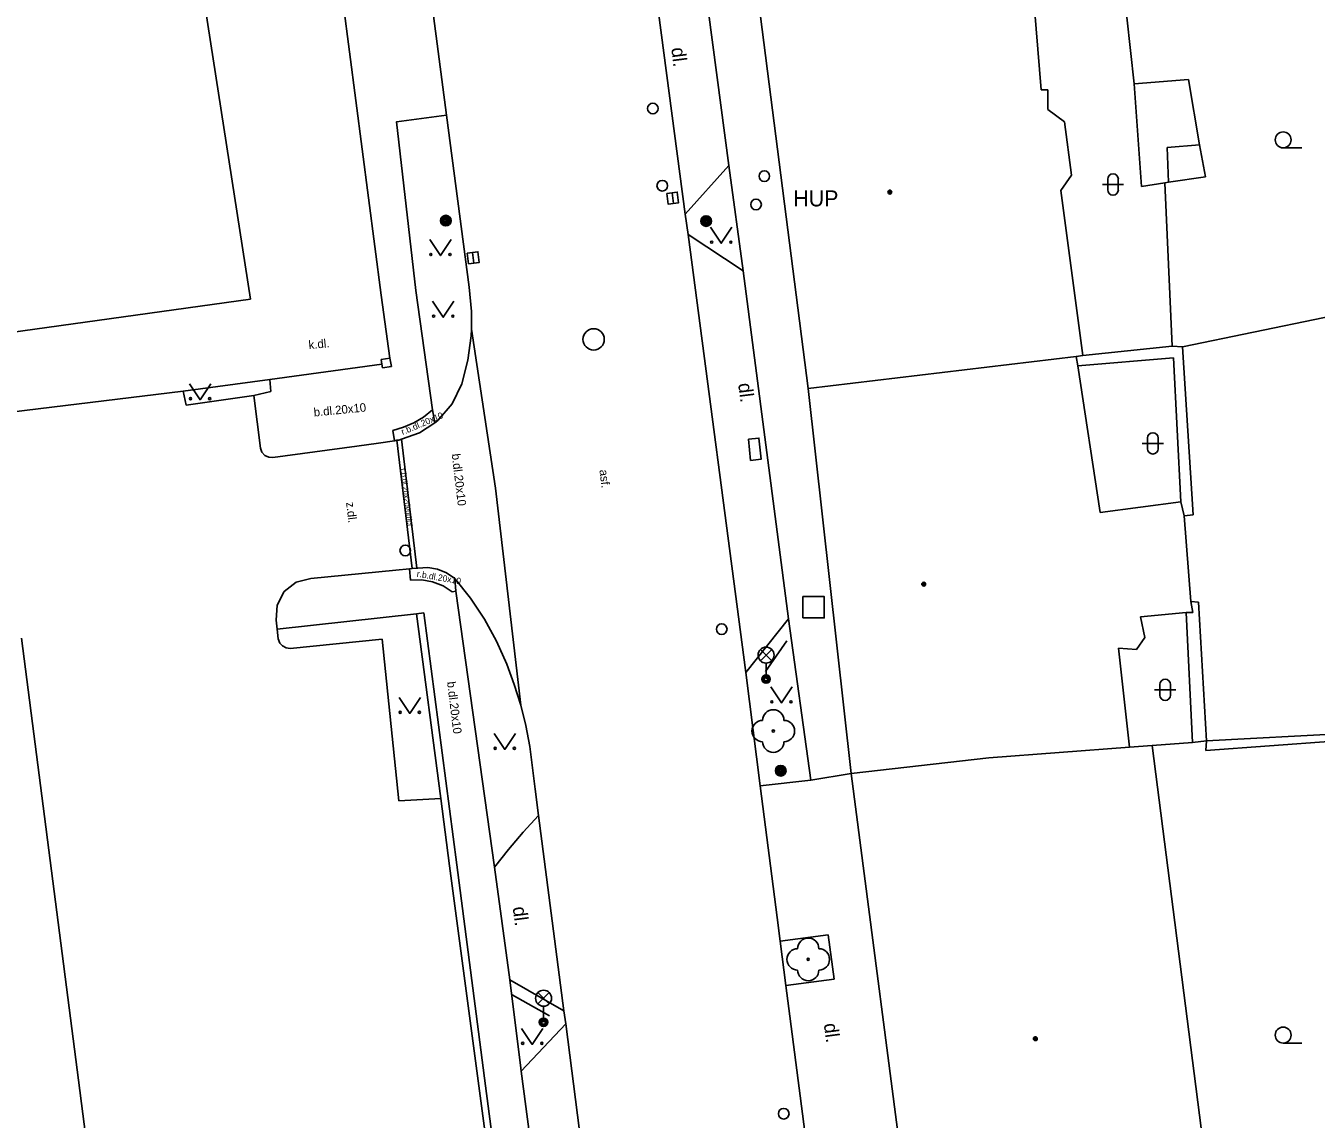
# Model space of a CAD drawing. Extents: x -600309 to -598967, y -1161267 to -1160292.
# Drawn here: x -599118 to -599057.4, y -1160865.5 to -1160814.2 of the extents above; entities that cross this region are included whole.
import ezdxf

# ---------------------------------------------------------------- set-up
doc = ezdxf.new("R2010")
doc.units = 0
for name, color, linetype in [('Level 10', 7, 'Continuous'), ('Level 11', 7, 'Continuous'), ('Level 22', 7, 'Continuous'), ('Level 24', 7, 'Continuous'), ('Level 25', 7, 'Continuous'), ('Level 26', 7, 'Continuous'), ('Level 27', 7, 'Continuous'), ('Level 28', 7, 'Continuous'), ('Level 31', 7, 'Continuous'), ('Level 33', 7, 'Continuous'), ('Level 36', 7, 'Continuous'), ('Level 39', 7, 'Continuous'), ('Level 40', 7, 'Continuous'), ('Level 41', 7, 'Continuous'), ('Level 5', 7, 'Continuous'), ('Level 51', 7, 'Continuous'), ('Level 54', 7, 'Continuous'), ('Level 7', 7, 'Continuous'), ('Level 9', 7, 'Continuous')]:
    doc.layers.add(name, color=color, linetype=linetype)

msp = doc.modelspace()

# ---------------------------------------------------------------- linework, layer by layer
at = {"layer": 'Level 10'}
for points in [[(-599086.32, -1160810.75), (-599085, -1160820.79)], [(-599099.03, -1160812.44), (-599098.25, -1160818.43)], [(-599098.25, -1160818.43), (-599097.19, -1160826.5)], [(-599085, -1160820.79), (-599087.05, -1160823.07)], [(-599087.05, -1160823.07), (-599086.9, -1160824.03)], [(-599086.9, -1160824.03), (-599084.33, -1160825.74)], [(-599084.33, -1160825.74), (-599082.19, -1160842.05)], [(-599097.19, -1160826.5), (-599097.07, -1160827.64)], [(-599097.07, -1160827.64), (-599097.07, -1160828.47), (-599097.09, -1160828.79)], [(-599097.09, -1160828.79), (-599097.24, -1160829.93), (-599097.53, -1160831.04)], [(-599110.46, -1160832.04), (-599107.29, -1160831.58)], [(-599106.97, -1160834.05), (-599107.29, -1160831.58)], [(-599097.53, -1160831.04), (-599097.98, -1160831.97), (-599098.65, -1160832.75), (-599098.8, -1160832.87), (-599099.51, -1160833.33), (-599100.36, -1160833.63), (-599100.48, -1160833.67)], [(-599106.39, -1160834.49), (-599106.59, -1160834.47), (-599106.77, -1160834.39), (-599106.91, -1160834.24), (-599106.97, -1160834.05)], [(-599102.46, -1160833.95), (-599106.39, -1160834.49)], [(-599101.44, -1160833.82), (-599102.46, -1160833.95)], [(-599101.44, -1160833.82), (-599100.69, -1160833.7), (-599100.57, -1160833.68), (-599100.48, -1160833.67)], [(-599104.61, -1160840.17), (-599100.62, -1160839.77)], [(-599100.62, -1160839.77), (-599099.98, -1160839.71), (-599099.86, -1160839.7), (-599099.64, -1160839.68), (-599099.59, -1160839.68)], [(-599099.59, -1160839.68), (-599099.13, -1160839.65), (-599098.67, -1160839.72), (-599098.24, -1160839.9), (-599097.85, -1160840.16)], [(-599106.24, -1160842.12), (-599106.19, -1160841.41), (-599105.86, -1160840.78), (-599105.3, -1160840.34), (-599104.61, -1160840.17)], [(-599097.85, -1160840.16), (-599097.12, -1160841.09), (-599096.47, -1160842.07), (-599095.9, -1160843.11), (-599095.42, -1160844.19)], [(-599106.19, -1160842.54), (-599106.24, -1160842.12)], [(-599106.14, -1160843), (-599106.19, -1160842.54)], [(-599082.19, -1160842.05), (-599084.2, -1160844.58)], [(-599105.58, -1160843.45), (-599105.77, -1160843.42), (-599105.94, -1160843.33), (-599106.07, -1160843.19), (-599106.14, -1160843)], [(-599101.27, -1160843.01), (-599105.58, -1160843.45)], [(-599100.48, -1160850.59), (-599101.27, -1160843.01)], [(-599095.42, -1160844.19), (-599095.07, -1160845.13), (-599094.76, -1160846.1)], [(-599084.2, -1160844.58), (-599083.53, -1160849.89)], [(-599094.76, -1160846.1), (-599094.53, -1160847.06)], [(-599094.53, -1160847.06), (-599094.34, -1160848.05)], [(-599094.34, -1160848.05), (-599094.09, -1160850.05)], [(-599094.09, -1160850.05), (-599093.93, -1160851.28)], [(-599083.53, -1160849.89), (-599082.7347, -1160856.0577), (-599082.59, -1160857.18)], [(-599093.93, -1160851.28), (-599094.65, -1160852.06)], [(-599094.65, -1160852.06), (-599095.34, -1160852.87)], [(-599095.34, -1160852.87), (-599095.99, -1160853.7)], [(-599095.99, -1160853.7), (-599095.28, -1160858.99)], [(-599082.59, -1160857.18), (-599082.32, -1160859.26)], [(-599095.28, -1160858.99), (-599092.74, -1160860.45)], [(-599082.32, -1160859.26), (-599082.1797, -1160860.3408), (-599080.8346, -1160870.6993), (-599080.28, -1160874.9699)], [(-599092.74, -1160860.45), (-599092.65, -1160861.05)], [(-599092.65, -1160861.05), (-599094.74, -1160863.28)], [(-599094.74, -1160863.28), (-599093.31, -1160874.17)]]:
    msp.add_lwpolyline(points, dxfattribs=at)
at = {"layer": 'Level 11'}
for points in [[(-599088.79, -1160809.81), (-599087.05, -1160823.07)], [(-599103.09, -1160813.18), (-599101.32, -1160826.87)], [(-599099.69, -1160826.66), (-599100.6, -1160818.75), (-599098.25, -1160818.43)], [(-599084.33, -1160825.74), (-599085, -1160820.79)], [(-599086.9, -1160824.03), (-599084.2, -1160844.58)], [(-599098.91, -1160832.26), (-599099.69, -1160826.66)], [(-599100.91, -1160829.83), (-599101.32, -1160826.87)], [(-599097.07, -1160828.47), (-599095.95, -1160835.93)], [(-599106.49, -1160831.4), (-599106.54, -1160830.83)], [(-599110.6, -1160831.38), (-599136.56, -1160834.53), (-599140.29, -1160831.63)], [(-599110.6, -1160831.38), (-599110.46, -1160832.04)], [(-599107.29, -1160831.58), (-599106.49, -1160831.4)], [(-599100.77, -1160833.22), (-599100.27, -1160833.07), (-599099.78, -1160832.86), (-599099.33, -1160832.59), (-599098.91, -1160832.26)], [(-599098.8, -1160832.87), (-599098.91, -1160832.26)], [(-599100.69, -1160833.7), (-599100.77, -1160833.22)], [(-599100.57, -1160833.68), (-599099.86, -1160839.7)], [(-599100.36, -1160833.63), (-599099.64, -1160839.68)], [(-599095.95, -1160835.93), (-599094.76, -1160846.1)], [(-599099.98, -1160839.71), (-599099.93, -1160840.25)], [(-599099.93, -1160840.25), (-599099.41, -1160840.23)], [(-599099.41, -1160840.23), (-599098.9, -1160840.32), (-599098.41, -1160840.51), (-599097.98, -1160840.79)], [(-599097.85, -1160840.16), (-599097.81, -1160840.76)], [(-599097.81, -1160840.76), (-599097.98, -1160840.79)], [(-599097.81, -1160840.76), (-599095.99, -1160853.7)], [(-599106.19, -1160842.54), (-599099.65, -1160841.82)], [(-599081.15, -1160849.62), (-599082.19, -1160842.05)], [(-599083.53, -1160849.89), (-599081.15, -1160849.62)], [(-599081.15, -1160849.62), (-599079.26, -1160849.31)], [(-599100.48, -1160850.59), (-599098.51, -1160850.49)], [(-599092.74, -1160860.45), (-599093.93, -1160851.28)], [(-599082.59, -1160857.18), (-599080.33, -1160856.88)], [(-599080.33, -1160856.88), (-599080.06, -1160858.96)], [(-599094.74, -1160863.28), (-599094.76, -1160863.13), (-599095.28, -1160858.99)], [(-599082.32, -1160859.26), (-599080.06, -1160858.96)], [(-599090.81, -1160875.37), (-599092.65, -1160861.05)]]:
    msp.add_lwpolyline(points, dxfattribs=at)
at = {"layer": 'Level 22'}
for centre in [(-599082.9099, -1160847.32), (-599081.27, -1160858.03)]:
    msp.add_circle(centre, 0.05, dxfattribs=at)
for centre, start, end in [((-599082.9099, -1160846.82), 0, 180), ((-599083.4099, -1160847.32), 90, 270), ((-599082.4099, -1160847.32), 270, 90), ((-599082.9099, -1160847.82), 180, 0), ((-599081.27, -1160857.53), 0, 180), ((-599081.77, -1160858.03), 90, 270), ((-599080.77, -1160858.03), 270, 90), ((-599081.27, -1160858.53), 180, 0)]:
    msp.add_arc(centre, 0.5, start, end, dxfattribs=at)
at = {"layer": 'Level 24'}
msp.add_lwpolyline([(-599084.0797, -1160833.6281), (-599083.9776, -1160834.6229), (-599083.4803, -1160834.5719), (-599083.5824, -1160833.5771)], close=True, dxfattribs=at)
at = {"layer": 'Level 25'}
for centre, radius in [((-599098.28, -1160823.38), 0.25), ((-599086.06, -1160823.4), 0.25), ((-599098.28, -1160823.38), 0.2), ((-599098.28, -1160823.38), 0.15), ((-599098.28, -1160823.38), 0.1), ((-599098.28, -1160823.38), 0.05), ((-599086.06, -1160823.4), 0.2), ((-599086.06, -1160823.4), 0.15), ((-599086.06, -1160823.4), 0.1), ((-599086.06, -1160823.4), 0.05), ((-599082.56, -1160849.18), 0.25), ((-599082.56, -1160849.18), 0.2), ((-599082.56, -1160849.18), 0.15), ((-599082.56, -1160849.18), 0.1), ((-599082.56, -1160849.18), 0.05)]:
    msp.add_circle(centre, radius, dxfattribs=at)
at = {"layer": 'Level 26'}
msp.add_lwpolyline([(-599081.52, -1160842.01), (-599080.52, -1160842.01), (-599080.52, -1160841.01), (-599081.52, -1160841.01)], close=True, dxfattribs=at)
at = {"layer": 'Level 27'}
for p, q in [((-599087.6609, -1160822.0719), (-599087.5991, -1160822.5681)), ((-599097.0209, -1160824.8719), (-599096.9591, -1160825.3681))]:
    msp.add_line(p, q, dxfattribs=at)
for points in [[(-599087.9089, -1160822.1028), (-599087.8472, -1160822.5989), (-599087.3511, -1160822.5372), (-599087.4128, -1160822.0411)], [(-599097.2689, -1160824.9028), (-599097.2072, -1160825.3989), (-599096.7111, -1160825.3372), (-599096.7728, -1160824.8411)]]:
    msp.add_lwpolyline(points, close=True, dxfattribs=at)
msp.add_circle((-599091.34, -1160828.95), 0.5, dxfattribs=at)
at = {"layer": 'Level 28'}
for centre in [(-599088.56, -1160818.12), (-599083.33, -1160821.29), (-599088.12, -1160821.74), (-599083.7199, -1160822.62), (-599085.33, -1160842.54), (-599082.42, -1160865.27)]:
    msp.add_circle(centre, 0.25, dxfattribs=at)
at = {"layer": 'Level 31'}
msp.add_circle((-599100.18, -1160838.85), 0.25, dxfattribs=at)
at = {"layer": 'Level 33'}
for p, q in [((-599083.515, -1160844.02), (-599082.985, -1160843.49)), ((-599083.515, -1160843.49), (-599082.985, -1160844.02)), ((-599083.25, -1160844.13), (-599083.25, -1160844.88)), ((-599093.955, -1160860.12), (-599093.425, -1160859.59)), ((-599093.955, -1160859.59), (-599093.425, -1160860.12)), ((-599093.69, -1160860.23), (-599093.69, -1160860.98))]:
    msp.add_line(p, q, dxfattribs=at)
for centre, radius in [((-599083.25, -1160843.755), 0.375), ((-599083.25, -1160844.88), 0.2), ((-599083.25, -1160844.88), 0.1445), ((-599083.25, -1160844.88), 0.0876), ((-599093.69, -1160859.855), 0.375), ((-599093.69, -1160860.98), 0.2), ((-599093.69, -1160860.98), 0.1445), ((-599093.69, -1160860.98), 0.0876)]:
    msp.add_circle(centre, radius, dxfattribs=at)
at = {"layer": 'Level 36'}
for p, q in [((-599058.98, -1160819.965), (-599058.105, -1160819.965)), ((-599067.466, -1160821.686), (-599066.466, -1160821.686)), ((-599067.216, -1160821.436), (-599067.216, -1160821.936)), ((-599066.716, -1160821.436), (-599066.716, -1160821.936)), ((-599065.596, -1160833.826), (-599064.596, -1160833.826)), ((-599065.346, -1160833.576), (-599065.346, -1160834.076)), ((-599064.846, -1160833.576), (-599064.846, -1160834.076)), ((-599065.016, -1160845.386), (-599064.016, -1160845.386)), ((-599064.766, -1160845.136), (-599064.766, -1160845.636)), ((-599064.266, -1160845.136), (-599064.266, -1160845.636)), ((-599058.98, -1160861.955), (-599058.105, -1160861.955))]:
    msp.add_line(p, q, dxfattribs=at)
for points in [[(-599085.85, -1160823.69), (-599085.35, -1160824.44), (-599084.85, -1160823.69)], [(-599099.03, -1160824.27), (-599098.53, -1160825.02), (-599098.03, -1160824.27)], [(-599098.9, -1160827.16), (-599098.4, -1160827.91), (-599097.9, -1160827.16)], [(-599110.31, -1160831.03), (-599109.81, -1160831.78), (-599109.31, -1160831.03)], [(-599083.03, -1160845.25), (-599082.53, -1160846), (-599082.03, -1160845.25)], [(-599100.47, -1160845.74), (-599099.97, -1160846.49), (-599099.47, -1160845.74)], [(-599096.01, -1160847.43), (-599095.51, -1160848.18), (-599095.01, -1160847.43)], [(-599094.7199, -1160861.27), (-599094.2199, -1160862.02), (-599093.7199, -1160861.27)]]:
    msp.add_lwpolyline(points, dxfattribs=at)
for centre, radius in [((-599058.9801, -1160819.5899), 0.375), ((-599085.8002, -1160824.3898), 0.05), ((-599084.9008, -1160824.3898), 0.05), ((-599098.9802, -1160824.9698), 0.05), ((-599098.0808, -1160824.9698), 0.05), ((-599098.8502, -1160827.8598), 0.05), ((-599097.9508, -1160827.8598), 0.05), ((-599110.2602, -1160831.7298), 0.05), ((-599109.3608, -1160831.7298), 0.05), ((-599082.9802, -1160845.9498), 0.05), ((-599082.0808, -1160845.9498), 0.05), ((-599100.4202, -1160846.4398), 0.05), ((-599099.5208, -1160846.4398), 0.05), ((-599095.9602, -1160848.1298), 0.05), ((-599095.0608, -1160848.1298), 0.05), ((-599058.9801, -1160861.5799), 0.375), ((-599094.6701, -1160861.9698), 0.05), ((-599093.7707, -1160861.9698), 0.05)]:
    msp.add_circle(centre, radius, dxfattribs=at)
for centre, start, end in [((-599066.9657, -1160821.4363), 0, 180), ((-599066.9657, -1160821.9363), 180, 0), ((-599065.0957, -1160833.5763), 0, 180), ((-599065.0957, -1160834.0763), 180, 0), ((-599064.5157, -1160845.1363), 0, 180), ((-599064.5157, -1160845.6363), 180, 0)]:
    msp.add_arc(centre, 0.25, start, end, dxfattribs=at)
at = {"layer": 'Level 39'}
for centre, radius in [((-599077.44, -1160822.04), 0.09), ((-599077.44, -1160822.04), 0.0398), ((-599075.85, -1160840.43), 0.09), ((-599075.85, -1160840.43), 0.0398), ((-599070.61, -1160861.75), 0.09), ((-599070.61, -1160861.75), 0.0398)]:
    msp.add_circle(centre, radius, dxfattribs=at)
at = {"layer": 'Level 5'}
for points in [[(-599109.69, -1160812.56), (-599107.44, -1160827.07)], [(-599070.73, -1160812.46), (-599070.33, -1160817.25)], [(-599081.28, -1160831.26), (-599083.59, -1160813.2)], [(-599070.33, -1160817.25), (-599070.02, -1160817.25)], [(-599070.02, -1160817.25), (-599070.02, -1160818.1599)], [(-599070.02, -1160818.1599), (-599069.25, -1160818.75)], [(-599069.25, -1160818.75), (-599068.92, -1160821.24)], [(-599068.92, -1160821.24), (-599069.42, -1160821.96)], [(-599069.42, -1160821.96), (-599068.38, -1160829.71)], [(-599107.44, -1160827.07), (-599140.29, -1160831.63)], [(-599068.69, -1160829.75), (-599081.28, -1160831.26)], [(-599068.69, -1160829.75), (-599068.38, -1160829.71)], [(-599068.69, -1160829.75), (-599068.61, -1160830.19)], [(-599068.61, -1160830.19), (-599067.57, -1160837.07)], [(-599079.26, -1160849.31), (-599081.28, -1160831.26)], [(-599067.57, -1160837.07), (-599063.79, -1160836.57)], [(-599063.79, -1160836.57), (-599063.63, -1160837.2199)], [(-599063.32, -1160841.25), (-599063.63, -1160837.2199)], [(-599063.32, -1160841.25), (-599063.2199, -1160841.76)], [(-599063.53, -1160841.76), (-599065.67, -1160841.9699)], [(-599063.2199, -1160841.76), (-599063.53, -1160841.76)], [(-599065.67, -1160841.9699), (-599065.4699, -1160842.93)], [(-599118.19, -1160842.96), (-599109.39, -1160911.23)], [(-599065.4699, -1160842.93), (-599065.87, -1160843.49)], [(-599065.87, -1160843.49), (-599066.71, -1160843.44)], [(-599066.71, -1160843.44), (-599066.19, -1160848.07)], [(-599066.19, -1160848.07), (-599065.13, -1160847.99)], [(-599065.13, -1160847.99), (-599062.25, -1160870.4699)], [(-599072.8, -1160848.58), (-599079.26, -1160849.31)], [(-599072.8, -1160848.58), (-599066.19, -1160848.07)], [(-599076, -1160874.31), (-599076.52, -1160870.35), (-599079.26, -1160849.31)]]:
    msp.add_lwpolyline(points, dxfattribs=at)
at = {"layer": 'Level 51'}
for points in [[(-599066.49, -1160812.26), (-599065.98, -1160816.96)], [(-599063.43, -1160816.76), (-599065.98, -1160816.96)], [(-599062.9, -1160819.83), (-599063.43, -1160816.76)], [(-599062.9, -1160819.83), (-599062.63, -1160821.32)], [(-599062.63, -1160821.32), (-599064.36, -1160821.58)], [(-599064.53, -1160821.61), (-599064.36, -1160821.58)], [(-599064.53, -1160821.61), (-599064.19, -1160829.27)], [(-599063.7, -1160829.3), (-599050.37, -1160826.54)], [(-599068.38, -1160829.71), (-599064.19, -1160829.27)], [(-599064.19, -1160829.27), (-599063.7, -1160829.3)], [(-599063.2, -1160837.18), (-599063.7, -1160829.3)], [(-599063.63, -1160837.2199), (-599063.2, -1160837.18)], [(-599062.95, -1160841.27), (-599063.32, -1160841.25)], [(-599062.58, -1160847.78), (-599062.95, -1160841.27)], [(-599065.13, -1160847.99), (-599063.24, -1160847.86)], [(-599063.24, -1160847.86), (-599062.58, -1160847.78)], [(-599062.58, -1160847.78), (-599056.09, -1160847.43)]]:
    msp.add_lwpolyline(points, dxfattribs=at)
at = {"layer": 'Level 54'}
for points in [[(-599065.98, -1160816.96), (-599065.63, -1160821.78)], [(-599062.9, -1160819.83), (-599064.43, -1160819.95)], [(-599064.43, -1160819.95), (-599064.36, -1160821.58)], [(-599065.63, -1160821.78), (-599064.53, -1160821.61)], [(-599068.61, -1160830.19), (-599064.13, -1160829.82)], [(-599064.13, -1160829.82), (-599063.79, -1160836.57)], [(-599063.53, -1160841.76), (-599063.24, -1160847.86)], [(-599062.58, -1160847.78), (-599062.61, -1160848.23)], [(-599062.61, -1160848.23), (-599056.63, -1160847.79)]]:
    msp.add_lwpolyline(points, dxfattribs=at)
at = {"layer": 'Level 7'}
for points in [[(-599106.54, -1160830.83), (-599101.28, -1160830.11)], [(-599101.32, -1160829.9), (-599100.91, -1160829.83)], [(-599101.25, -1160830.29), (-599101.28, -1160830.11), (-599101.32, -1160829.9)], [(-599101.25, -1160830.29), (-599100.83, -1160830.22)], [(-599100.83, -1160830.22), (-599100.91, -1160829.83)], [(-599110.6, -1160831.38), (-599106.54, -1160830.83)], [(-599099.65, -1160841.82), (-599099.31, -1160841.78)], [(-599098.1, -1160853.64), (-599098.51, -1160850.49), (-599099.65, -1160841.82)], [(-599099.31, -1160841.78), (-599097.76, -1160853.6)], [(-599098.1, -1160853.64), (-599095.39, -1160874.04), (-599092.56, -1160895.54), (-599091.09, -1160906.9), (-599090.37, -1160912.2199), (-599089.9099, -1160917.56), (-599089.7199, -1160922.92), (-599089.82, -1160927.12), (-599090.12, -1160931.15)], [(-599097.76, -1160853.6), (-599096.42, -1160863.96), (-599091.53, -1160901.18), (-599090.79, -1160906.86), (-599090.4, -1160909.52), (-599089.81, -1160914.87), (-599089.61, -1160917.55), (-599089.48, -1160920.23), (-599089.42, -1160922.92), (-599089.46, -1160925.73), (-599089.6, -1160928.53), (-599089.83, -1160931.33), (-599090.12, -1160931.15)]]:
    msp.add_lwpolyline(points, dxfattribs=at)
at = {"layer": 'Level 9'}
for points in [[(-599083.28, -1160844.52), (-599082.28, -1160843.09)], [(-599095.17, -1160859.7), (-599093.4099, -1160860.68)]]:
    msp.add_lwpolyline(points, dxfattribs=at)

# ---------------------------------------------------------------- texts
at = {"layer": 'Level 40'}
for s, height, rotation, p in [('dl.', 0.65, 277.22, (-599087.7, -1160815.29)), ('k.dl.', 0.4, 5.636452, (-599104.7, -1160829.41)), ('dl.', 0.65, 277.22, (-599084.56, -1160831.03)), ('b.dl.20x10', 0.4, 5.636452, (-599104.46, -1160832.57)), ('r.b.dl.20x10', 0.3, 23, (-599100.3, -1160833.44)), ('b.dl.20x10', 0.4, 276.756468, (-599098, -1160834.33)), ('r.b.dl.20x20vodící', 0.25, 276.756468, (-599100.4, -1160835.01)), ('asf.', 0.4, 276.756468, (-599091.07, -1160835.08)), ('z.dl.', 0.4, 276.756468, (-599102.96, -1160836.6)), ('r.b.dl.20x10', 0.3, 350, (-599099.66, -1160840.08)), ('b.dl.20x10', 0.4, 276.950271, (-599098.22, -1160845.02)), ('dl.', 0.65, 277.22, (-599095.14, -1160855.59)), ('dl.', 0.65, 277.54, (-599080.54, -1160861.06))]:
    msp.add_text(s, height=height, rotation=rotation, dxfattribs=at).set_placement(p)
at = {"layer": 'Level 41'}
msp.add_text('HUP', height=0.75, dxfattribs=at).set_placement((-599081.9699, -1160822.71))

doc.saveas('drawing.dxf')
